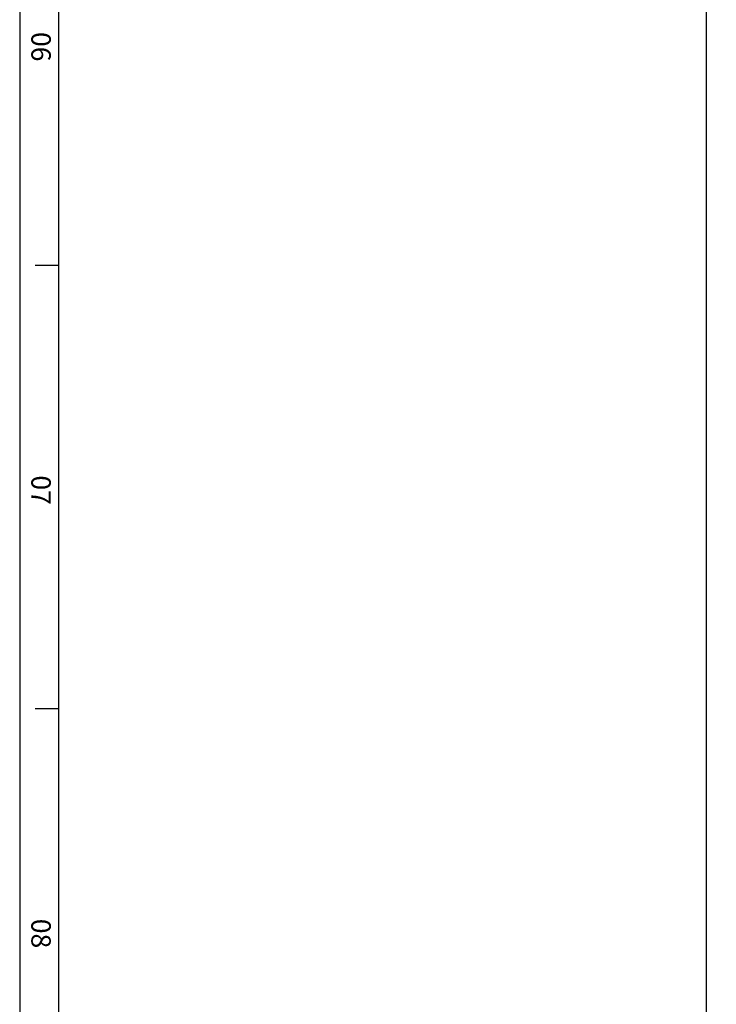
# Model space of a CAD drawing. Extents: x 2651 to 7771, y -1163 to 1075.
# Tile 457 of 490: x 5753 to 5968, y 26 to 330. Entities that reach past the tile are written whole.
import ezdxf

# ---------------------------------------------------------------- set-up
doc = ezdxf.new("R2010")
doc.units = 0
doc.header["$LTSCALE"] = 10
doc.layers.get('0').update_dxf_attribs({"linetype": 'CONTINUOUS'})
doc.layers.add('BOX', color=4, linetype='CONTINUOUS')
doc.layers.add('PART', color=7, linetype='CONTINUOUS')
doc.styles.get("Standard").update_dxf_attribs({"font": 'romans.shx'})

# ---------------------------------------------------------------- blocks, each defined once
blk = doc.blocks.new('FDSFG')
at = {"color": 4}
for p, q in [((1954.35, 576.01), (1948.35, 576.01)), ((1954.35, 462.01), (1948.35, 462.01))]:
    blk.add_line(p, q, dxfattribs=at)
at = {"layer": 'BOX', "color": 3}
for points in [[(1944.35, 1260.01), (1944.35, 120.01), (2764.35, 120.01), (2764.35, 1260.01)], [(1954.35, 1250.01), (1954.35, 130.01), (2754.35, 130.01), (2754.35, 1250.01)]]:
    blk.add_lwpolyline(points, close=True, dxfattribs=at)
at = {"color": 4, "char_height": 5, "attachment_point": 1, "rotation": 270}
for s, insert in [('{\\fArial|b1|i0|c0|p34;\\C6;06}', (1952.35, 636.01)), ('{\\fArial|b1|i0|c0|p34;\\C6;07}', (1952.35, 522.01)), ('{\\fArial|b1|i0|c0|p34;\\C6;08}', (1952.35, 408.01))]:
    blk.add_mtext_dynamic_manual_height_columns(s, width=8, gutter_width=12.5, heights=[0], dxfattribs=dict(at, insert=insert))

msp = doc.modelspace()

# ---------------------------------------------------------------- linework, layer by layer
msp.add_line((5964.684, -135.358), (5964.684, 336.967))

# ---------------------------------------------------------------- block references
at = {"layer": 'PART', "xscale": 1.2, "yscale": 1.2, "zscale": 1.2}
msp.add_blockref('FDSFG', (3419.462, -437.37), dxfattribs=at)

doc.saveas('drawing.dxf')
